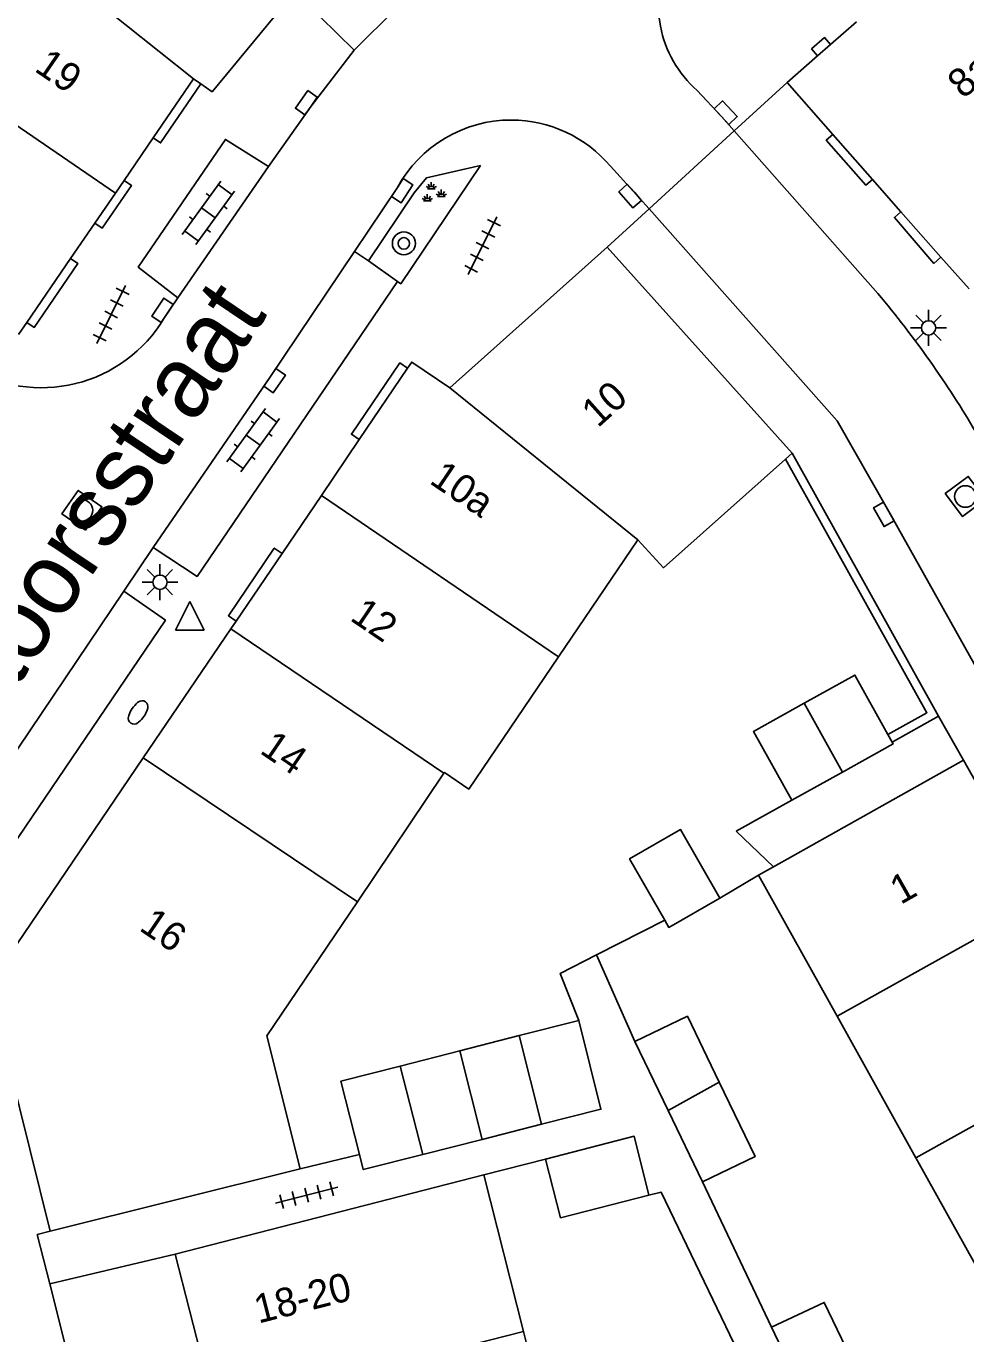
# Model space of a CAD drawing. Extents: x 132998 to 136004, y 396998 to 398512.
# Drawn here: x 134103.23 to 134136, y 397541.48 to 397587.09 of the extents above; entities that cross this region are included whole.
import ezdxf

# ---------------------------------------------------------------- set-up
doc = ezdxf.new("R2010")
doc.units = 0
for name, color, linetype in [('gg-afsc-erfafscheiding', 7, 'Continuous'), ('gg-afsc-muur', 7, 'Continuous'), ('gg-anno-huisnummerreeks BGT', 7, 'Continuous'), ('gg-anno-openbare ruimte label', 7, 'Continuous'), ('gg-bbg-bijgebouw', 7, 'Continuous'), ('gg-bbg-gedigitaliseerde bebouwing', 7, 'Continuous'), ('gg-bbg-hoofdgebouw', 7, 'Continuous'), ('gg-bbg-tussenscheiding', 7, 'Continuous'), ('gg-knt-verharding', 7, 'Continuous'), ('gg-knt-verharding nz', 7, 'Continuous'), ('gt-grn-weggrens', 7, 'Continuous'), ('gt-symb-boom', 7, 'Continuous'), ('gt-symb-brandkraan', 7, 'Continuous'), ('gt-symb-groenvak', 7, 'Continuous'), ('gt-symb-klinker verharding', 7, 'Continuous'), ('gt-symb-kolk', 7, 'Continuous'), ('gt-symb-lichtmast', 7, 'Continuous'), ('gt-symb-rioolschacht', 7, 'Continuous'), ('gt-symb-tegel verharding', 7, 'Continuous'), ('gt-symb-waterafsluiter', 7, 'Continuous')]:
    doc.layers.add(name, color=color, linetype=linetype)

# ---------------------------------------------------------------- blocks, each defined once
blk = doc.blocks.new('gt0-KOLK')
at = {"layer": 'gt-symb-kolk'}
blk.add_lwpolyline([(0, 0), (0.375, 0), (0.375, 0.4), (-0.375, 0.4), (-0.375, 0), (0, 0)], dxfattribs=at)
blk = doc.blocks.new('gt0-LMAST')
at = {"layer": 'gt-symb-lichtmast'}
for p, q in [((-0.005, 0.246), (-0.005, 0.621)), ((-0.182, 0.173), (-0.447, 0.438)), ((0.172, 0.173), (0.437, 0.438)), ((-0.255, -0.004), (-0.63, -0.004)), ((-0.182, -0.181), (-0.447, -0.446)), ((-0.005, -0.254), (-0.005, -0.629)), ((0.437, -0.446), (0.172, -0.181)), ((0.245, -0.004), (0.62, -0.004))]:
    blk.add_line(p, q, dxfattribs=at)
blk.add_circle((-0.005, -0.004), 0.25, dxfattribs=at)
blk = doc.blocks.new('gt0-RS')
at = {"layer": 'gt-symb-rioolschacht'}
blk.add_lwpolyline([(-0.5, -0.5), (0.5, -0.5), (0.5, 0.5), (-0.5, 0.5)], close=True, dxfattribs=at)
blk.add_circle((0, 0), 0.375, dxfattribs=at)
blk = doc.blocks.new('gt0-TEG1')
at = {"layer": 'gt-symb-tegel verharding'}
for p, q in [((-1.125, 0), (1.125, 0)), ((-0.9, -0.25), (-0.9, 0.25)), ((-0.45, -0.25), (-0.45, 0.25)), ((0, -0.25), (0, 0.25)), ((0.45, -0.25), (0.45, 0.25)), ((0.9, -0.25), (0.9, 0.25))]:
    blk.add_line(p, q, dxfattribs=at)
blk = doc.blocks.new('gt0-BOOM')
at = {"layer": 'gt-symb-boom'}
for radius in [0.4, 0.2]:
    blk.add_circle((0, 0), radius, dxfattribs=at)
blk = doc.blocks.new('gt0-KL1')
at = {"layer": 'gt-symb-klinker verharding'}
for p, q in [((-1.15, 0.3), (1.15, 0.3)), ((-1, -0.3), (-1, 0.3)), ((-0.5, 0.3), (-0.5, 0.45)), ((0, -0.3), (0, 0.3)), ((0.5, 0.3), (0.5, 0.45)), ((1, -0.3), (1, 0.3)), ((-1.15, -0.3), (1.15, -0.3)), ((-0.5, -0.45), (-0.5, -0.3)), ((0.5, -0.45), (0.5, -0.3))]:
    blk.add_line(p, q, dxfattribs=at)
blk = doc.blocks.new('gt0-GRVAK')
at = {"layer": 'gt-symb-groenvak'}
for p, q in [((-0.11, 0.189), (-0.228, 0.24)), ((-0.182, 0.153), (0.088, 0.153)), ((-0.091, 0.211), (-0.156, 0.322)), ((-0.047, 0.214), (-0.047, 0.393)), ((-0.004, 0.211), (0.061, 0.322)), ((0.015, 0.189), (0.133, 0.24)), ((0.262, -0.052), (0.197, 0.059)), ((0.305, -0.049), (0.305, 0.13)), ((0.349, -0.052), (0.414, 0.059)), ((-0.245, -0.228), (-0.363, -0.177)), ((-0.318, -0.264), (-0.047, -0.264)), ((-0.226, -0.206), (-0.291, -0.095)), ((-0.183, -0.203), (-0.183, -0.024)), ((-0.139, -0.206), (-0.074, -0.095)), ((-0.12, -0.228), (-0.002, -0.177)), ((0.243, -0.074), (0.125, -0.023)), ((0.17, -0.11), (0.441, -0.11)), ((0.368, -0.074), (0.486, -0.023))]:
    blk.add_line(p, q, dxfattribs=at)
blk = doc.blocks.new('gt0-WAFSL')
at = {"layer": 'gt-symb-waterafsluiter'}
for p, q in [((-0.5, -0.333), (0, 0.667)), ((0, 0.667), (0.5, -0.333)), ((0.5, -0.333), (-0.5, -0.333))]:
    blk.add_line(p, q, dxfattribs=at)
blk = doc.blocks.new('gt0-BR')
at = {"layer": 'gt-symb-brandkraan'}
for centre, radius, start, end in [((-0.244, 0), 0.206, 107.5669, 252.4331), ((0.599, -2.664), 3, 106.892, 107.5669), ((0, -0.691), 0.938, 73.108, 106.892), ((-0.599, -2.664), 3, 72.4331, 73.108), ((0.244, 0), 0.206, 287.567, 72.4331), ((0.599, 2.664), 3, 252.4331, 253.108), ((0, 0.691), 0.938, 253.108, 286.8921), ((-0.599, 2.664), 3, 286.8921, 287.567)]:
    blk.add_arc(centre, radius, start, end, dxfattribs=at)

msp = doc.modelspace()

# ---------------------------------------------------------------- linework, layer by layer
at = {"layer": 'gg-afsc-erfafscheiding'}
for p, q in [((134129.937, 397560.095), (134127.997, 397559.017)), ((134127.997, 397559.017), (134129.3, 397557.775)), ((134128.77, 397557.477), (134127.421, 397556.678)), ((134125.503, 397555.908), (134123.121, 397554.697)), ((134124.461, 397551.68), (134123.121, 397554.697)), ((134112.782, 397547.237), (134114.854, 397547.735)), ((134119.192, 397547.033), (134121.346, 397547.578)), ((134126.821, 397546.784), (134129.23, 397541.716))]:
    msp.add_line(p, q, dxfattribs=at)
for points in [[(134123.121, 397554.697), (134121.856, 397554.054), (134122.501, 397552.413)], [(134128.378, 397540.19), (134125.372, 397546.426), (134124.951, 397546.322)]]:
    msp.add_lwpolyline(points, dxfattribs=at)
at = {"layer": 'gg-afsc-muur'}
for p, q in [((134129.944, 397572.192), (134135.053, 397563.026)), ((134135.053, 397563.026), (134133.429, 397562.121))]:
    msp.add_line(p, q, dxfattribs=at)
msp.add_lwpolyline([(134129.714, 397571.988), (134134.645, 397563.142), (134133.283, 397562.383)], dxfattribs=at)
at = {"layer": 'gg-bbg-bijgebouw'}
for p, q in [((134133.429, 397562.121), (134133.283, 397562.383)), ((134129.937, 397560.095), (134131.701, 397561.076)), ((134122.501, 397552.413), (134120.426, 397551.884)), ((134120.426, 397551.884), (134118.352, 397551.355)), ((134118.352, 397551.355), (134116.278, 397550.825)), ((134125.62, 397549.276), (134124.461, 397551.68)), ((134126.821, 397546.784), (134125.62, 397549.276)), ((134121.206, 397548.792), (134119.131, 397548.265)), ((134119.131, 397548.265), (134117.065, 397547.74)), ((134129.23, 397541.716), (134130.503, 397539.053))]:
    msp.add_line(p, q, dxfattribs=at)
for points in [[(134133.283, 397562.383), (134132.132, 397564.456), (134130.368, 397563.475)], [(134130.368, 397563.475), (134128.603, 397562.494), (134129.937, 397560.095)], [(134131.701, 397561.076), (134133.465, 397562.056), (134133.429, 397562.121)], [(134127.421, 397556.678), (134126.053, 397559.07), (134124.275, 397558.054), (134125.503, 397555.908)], [(134127.421, 397556.678), (134125.644, 397555.661), (134125.503, 397555.908)], [(134122.501, 397552.413), (134123.276, 397549.318), (134121.206, 397548.792)], [(134127.396, 397550.266), (134126.29, 397552.561), (134124.461, 397551.68)], [(134116.278, 397550.825), (134114.203, 397550.296), (134114.854, 397547.735)], [(134126.821, 397546.784), (134128.65, 397547.665), (134127.396, 397550.266)], [(134121.346, 397547.578), (134124.44, 397548.375), (134124.951, 397546.322)], [(134117.065, 397547.74), (134114.987, 397547.212), (134114.854, 397547.735)], [(134124.951, 397546.322), (134121.867, 397545.535), (134121.346, 397547.578)], [(134132.28, 397540.044), (134131.067, 397542.58), (134129.23, 397541.716)]]:
    msp.add_lwpolyline(points, dxfattribs=at)
at = {"layer": 'gg-bbg-gedigitaliseerde bebouwing'}
msp.add_line((134117.801, 397561.032), (134114.784, 397556.545), dxfattribs=at)
msp.add_lwpolyline([(134114.784, 397556.545), (134111.623, 397551.882), (134112.782, 397547.237)], dxfattribs=at)
at = {"layer": 'gg-bbg-hoofdgebouw'}
for p, q in [((134132.189, 397587.243), (134131.286, 397586.452)), ((134131.286, 397586.452), (134130.835, 397586.057)), ((134130.835, 397586.057), (134129.766, 397585.122)), ((134107.658, 397583.194), (134109.069, 397585.255)), ((134109.069, 397585.255), (134109.323, 397585.077)), ((134129.766, 397585.122), (134131.364, 397583.31)), ((134131.364, 397583.31), (134132.747, 397581.742)), ((134106.642, 397581.709), (134107.658, 397583.194)), ((134106.338, 397581.265), (134106.642, 397581.709)), ((134132.747, 397581.742), (134133.739, 397580.617)), ((134106.338, 397581.265), (134105.625, 397580.224)), ((134133.739, 397580.617), (134135.136, 397579.033)), ((134105.625, 397580.224), (134104.777, 397578.986)), ((134123.495, 397579.384), (134118.003, 397574.481)), ((134129.944, 397572.192), (134123.495, 397579.384)), ((134104.777, 397578.986), (134103.252, 397576.758)), ((134135.136, 397579.033), (134136.115, 397577.923)), ((134103.252, 397576.758), (134102.964, 397576.337)), ((134114.848, 397572.674), (134116.532, 397575.157)), ((134113.524, 397570.721), (134114.848, 397572.674)), ((134129.714, 397571.988), (134129.944, 397572.192)), ((134112.154, 397568.701), (134113.524, 397570.721)), ((134121.799, 397565.098), (134124.568, 397569.174)), ((134110.555, 397566.342), (134112.154, 397568.701)), ((134110.37, 397566.07), (134107.312, 397561.576)), ((134110.37, 397566.07), (134110.555, 397566.342)), ((134129.3, 397557.775), (134135.918, 397561.494)), ((134135.918, 397561.494), (134138.692, 397556.568)), ((134128.77, 397557.477), (134129.3, 397557.775)), ((134131.511, 397552.562), (134128.77, 397557.477)), ((134134.264, 397547.624), (134131.511, 397552.562)), ((134104.06, 397545.06), (134112.782, 397547.237)), ((134137.017, 397542.687), (134134.264, 397547.624)), ((134108.43, 397544.26), (134119.192, 397547.033)), ((134120.572, 397541.561), (134119.192, 397547.033)), ((134121.902, 397536.288), (134120.572, 397541.561))]:
    msp.add_line(p, q, dxfattribs=at)
for points in [[(134109.323, 397585.077), (134109.713, 397584.802), (134113.546, 397589.436)], [(134116.532, 397575.157), (134116.678, 397575.372), (134118.003, 397574.481)], [(134124.568, 397569.174), (134125.461, 397568.202), (134129.714, 397571.988)], [(134121.799, 397565.098), (134118.663, 397560.484), (134117.824, 397561.065), (134117.801, 397561.032)], [(134107.312, 397561.576), (134101.92, 397553.65), (134104.06, 397545.06)], [(134106.561, 397539.384), (134106.51, 397539.59), (134109.42, 397540.36), (134108.43, 397544.26)]]:
    msp.add_lwpolyline(points, dxfattribs=at)
at = {"layer": 'gg-bbg-tussenscheiding'}
for p, q in [((134109.069, 397585.255), (134102.636, 397590.371)), ((134106.338, 397581.265), (134097.957, 397587.003)), ((134124.568, 397569.174), (134118.003, 397574.481)), ((134121.799, 397565.098), (134113.524, 397570.721)), ((134110.37, 397566.07), (134117.801, 397561.032)), ((134131.701, 397561.076), (134130.368, 397563.475)), ((134107.312, 397561.576), (134114.784, 397556.545)), ((134138.692, 397556.568), (134131.511, 397552.562)), ((134120.426, 397551.884), (134121.206, 397548.792)), ((134118.352, 397551.355), (134119.131, 397548.265)), ((134141.447, 397551.631), (134134.264, 397547.624)), ((134116.278, 397550.825), (134117.065, 397547.74)), ((134127.396, 397550.266), (134125.62, 397549.276)), ((134120.572, 397541.561), (134106.88, 397538.106))]:
    msp.add_line(p, q, dxfattribs=at)
at = {"layer": 'gg-knt-verharding'}
for p, q in [((134114.671, 397586.251), (134113.479, 397587.418)), ((134127.924, 397583.437), (134132.937, 397577.76)), ((134124.954, 397580.719), (134123.605, 397582.204)), ((134116.175, 397581.459), (134114.682, 397579.236)), ((134114.682, 397579.236), (134115.163, 397578.899)), ((134115.163, 397578.899), (134116.177, 397578.189)), ((134108.034, 397576.899), (134108.52, 397577.62)), ((134107.659, 397568.905), (134106.629, 397567.388)), ((134108.43, 397544.26), (134104.051, 397543.224)), ((134104.051, 397543.224), (134112.119, 397511.381))]:
    msp.add_line(p, q, dxfattribs=at)
for points in [[(134130.835, 397586.057), (134130.624, 397586.298), (134131.075, 397586.693), (134131.286, 397586.452)], [(134111.675, 397582.189), (134113.165, 397584.303), (134114.671, 397586.251)], [(134107.658, 397583.194), (134107.914, 397583.019), (134109.323, 397585.077)], [(134126.632, 397584.847), (134127.485, 397583.934), (134127.924, 397583.437)], [(134132.747, 397581.742), (134132.517, 397581.539), (134131.137, 397583.109), (134131.364, 397583.31)], [(134108.52, 397577.62), (134107.139, 397578.685), (134110.179, 397583.14), (134111.675, 397582.189)], [(134115.163, 397578.899), (134116.766, 397581.274), (134117.191, 397581.796), (134119.079, 397582.234)], [(134119.079, 397582.234), (134116.293, 397578.108), (134116.177, 397578.189)], [(134105.625, 397580.224), (134105.88, 397580.048), (134106.897, 397581.534), (134106.642, 397581.709)], [(134162.99, 397517.226), (134162.373, 397518.302), (134133.317, 397570.16), (134131.521, 397573.323), (134124.954, 397580.719)], [(134135.136, 397579.033), (134134.892, 397578.817), (134133.511, 397580.416), (134133.739, 397580.617)], [(134103.252, 397576.758), (134103.508, 397576.583), (134105.033, 397578.811), (134104.777, 397578.986)], [(134116.177, 397578.189), (134109.188, 397567.898), (134107.659, 397568.905)], [(134116.532, 397575.157), (134116.259, 397575.342), (134114.575, 397572.859), (134114.848, 397572.674)], [(134112.154, 397568.701), (134111.881, 397568.886), (134110.282, 397566.528), (134110.555, 397566.342)], [(134106.629, 397567.388), (134108.087, 397566.37), (134098.292, 397551.933), (134096.793, 397552.935)]]:
    msp.add_lwpolyline(points, dxfattribs=at)
for centre, radius, start, end in [((134129.269, 397587.844), 3.992, 125.5482, 190.9033), ((134129.27, 397587.845), 3.993, 190.9094, 228.6519), ((134120.145, 397579.294), 4.522, 89.9765, 151.3936), ((134120.143, 397579.293), 4.523, 40.0636, 89.9498), ((134105.479, 397554.716), 35.847, 30.4832, 40.0057), ((134103.757, 397579.468), 4.99, 238.6538, 329.0064)]:
    msp.add_arc(centre, radius, start, end, dxfattribs=at)
at = {"layer": 'gg-knt-verharding nz'}
msp.add_line((134111.675, 397582.189), (134108.52, 397577.62), dxfattribs=at)
for points in [[(134107.659, 397568.905), (134111.728, 397574.838), (134114.682, 397579.236)], [(134096.793, 397552.935), (134102.545, 397561.302), (134106.629, 397567.388)]]:
    msp.add_lwpolyline(points, dxfattribs=at)
msp.add_arc((134166.614, 397534.861), 73.069, 125.06214, 135.30692, dxfattribs=at)
at = {"layer": 'gt-grn-weggrens'}
for p, q in [((134127.924, 397583.437), (134129.766, 397585.122)), ((134124.954, 397580.719), (134127.924, 397583.437)), ((134123.495, 397579.384), (134124.954, 397580.719)), ((134135.918, 397561.494), (134135.053, 397563.026))]:
    msp.add_line(p, q, dxfattribs=at)
msp.add_lwpolyline([(134104.06, 397545.06), (134103.614, 397544.949), (134104.051, 397543.224)], dxfattribs=at)

# ---------------------------------------------------------------- block references
at = {"layer": 'gt-symb-boom'}
msp.add_blockref('gt0-BOOM', (134116.402, 397579.513), dxfattribs=at)
at = {"layer": 'gt-symb-brandkraan', "rotation": 55.80135638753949}
msp.add_blockref('gt0-BR', (134107.133, 397563.156), dxfattribs=at)
at = {"layer": 'gt-symb-groenvak'}
msp.add_blockref('gt0-GRVAK', (134117.403, 397581.258), dxfattribs=at)
at = {"layer": 'gt-symb-klinker verharding'}
for p, rotation in [((134109.582, 397580.579), 54.03584370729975), ((134111.146, 397572.649), 54.03584370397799)]:
    msp.add_blockref('gt0-KL1', p, dxfattribs=dict(at, rotation=rotation))
at = {"layer": 'gt-symb-kolk'}
for p, rotation in [((134113.165, 397584.303), 54.81546069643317), ((134127.485, 397583.934), -46.94423037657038), ((134116.175, 397581.459), -122.87978190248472), ((134124.444, 397581.294), 131.5954816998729), ((134108.148, 397577.069), 56.13505688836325), ((134111.728, 397574.838), -124.45248368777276), ((134133.317, 397570.16), 119.2048403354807)]:
    msp.add_blockref('gt0-KOLK', p, dxfattribs=dict(at, rotation=rotation))
at = {"layer": 'gt-symb-lichtmast'}
for p in [(134134.708, 397576.571), (134107.899, 397567.701)]:
    msp.add_blockref('gt0-LMAST', p, dxfattribs=at)
at = {"layer": 'gt-symb-rioolschacht'}
for p, rotation in [((134135.988, 397570.687), 126.9958977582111), ((134105.173, 397570.204), 55.3881936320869)]:
    msp.add_blockref('gt0-RS', p, dxfattribs=dict(at, rotation=rotation))
at = {"layer": 'gt-symb-tegel verharding'}
for p, rotation in [((134119.147, 397579.433), 63.71668708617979), ((134106.192, 397577.033), 63.71668708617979), ((134113.009, 397546.317), 14.425531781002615)]:
    msp.add_blockref('gt0-TEG1', p, dxfattribs=dict(at, rotation=rotation))
at = {"layer": 'gt-symb-waterafsluiter'}
msp.add_blockref('gt0-WAFSL', (134108.932, 397566.362), dxfattribs=at)

# ---------------------------------------------------------------- texts
at = {"layer": 'gg-anno-huisnummerreeks BGT'}
for s, rotation, p in [('19', 325.6, (134103.478, 397585.545)), ('8a', 41.2, (134135.917, 397584.525)), ('10', 41.8, (134123.167, 397573.058)), ('10a', 325.9, (134117.254, 397571.17)), ('12', 325.9, (134114.484, 397566.393)), ('14', 325.8, (134111.336, 397561.762)), ('1', 29.4, (134133.729, 397556.438)), ('16', 325.8, (134107.132, 397555.582)), ('18-20', 14.2, (134111.328, 397541.84))]:
    msp.add_text(s, height=1, rotation=rotation, dxfattribs=at).set_placement(p)
at = {"layer": 'gg-anno-openbare ruimte label'}
msp.add_text('Willem Passtoorsstraat', height=2.5, rotation=56.1, dxfattribs=at).set_placement((134092.585, 397548.662))

doc.saveas('drawing.dxf')
